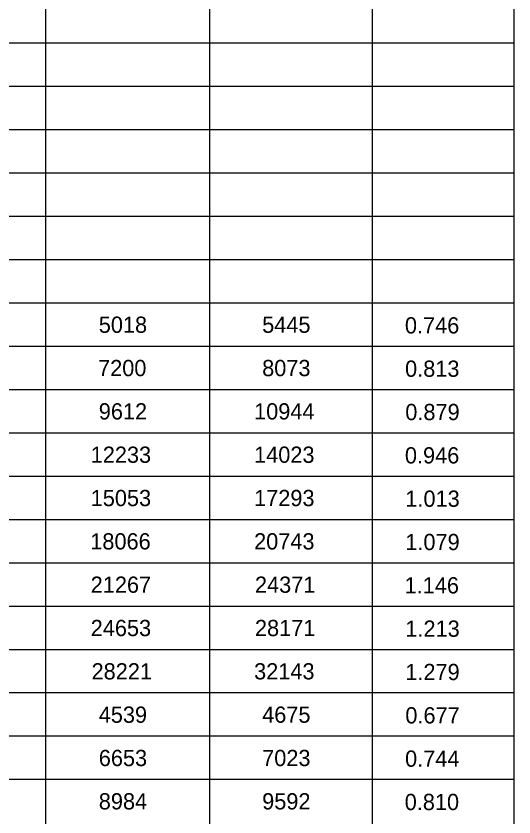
# Model space of a CAD drawing. Extents: x 635698 to 639877, y 296617 to 300175.
# Drawn here: x 639313.2 to 639405.1, y 298558.4 to 298706.3 of the extents above; entities that cross this region are included whole.
import ezdxf

# ---------------------------------------------------------------- set-up
doc = ezdxf.new("R2010")
doc.units = 0
doc.layers.add('2', color=7, linetype='Continuous')

msp = doc.modelspace()

# ---------------------------------------------------------------- linework, layer by layer
at = {"layer": '2'}
for p, q in [((639405.11, 298826.88), (639405.11, 298365.29)), ((639318.6, 298808.29), (639318.6, 298581.29)), ((639348.88, 298808.29), (639348.88, 298581.29)), ((639378.95, 298808.29), (639378.95, 298581.29)), ((639405.11, 298701.29), (638853.27, 298701.29)), ((639405.11, 298693.29), (638853.27, 298693.29)), ((639405.11, 298685.29), (638853.27, 298685.29)), ((639405.11, 298677.29), (638853.27, 298677.29)), ((639405.11, 298669.29), (638853.27, 298669.29)), ((639405.11, 298661.29), (638853.27, 298661.29)), ((639405.11, 298653.29), (638853.27, 298653.29)), ((639405.11, 298653.29), (639199.16, 298653.29)), ((639405.11, 298645.29), (638853.27, 298645.29)), ((639405.11, 298637.29), (638853.27, 298637.29)), ((639405.11, 298629.29), (638853.27, 298629.29)), ((639405.11, 298621.29), (638853.27, 298621.29)), ((639405.11, 298613.29), (638853.27, 298613.29)), ((639405.11, 298605.29), (638853.27, 298605.29)), ((639405.11, 298597.29), (638853.27, 298597.29)), ((639405.11, 298589.29), (638853.27, 298589.29)), ((639405.11, 298581.29), (638853.27, 298581.29)), ((639405.11, 298581.29), (638853.27, 298581.29)), ((639405.11, 298581.29), (639199.16, 298581.29)), ((639318.6, 298581.29), (639318.6, 298509.29)), ((639348.88, 298581.29), (639348.88, 298509.29)), ((639378.95, 298581.29), (639378.95, 298509.29)), ((639405.11, 298573.29), (638853.27, 298573.29)), ((639405.11, 298565.29), (638853.27, 298565.29))]:
    msp.add_line(p, q, dxfattribs=at)

# ---------------------------------------------------------------- texts
for s, p in [('5018', (639328.44, 298647.79)), ('5445', (639358.61, 298647.79)), ('0.746', (639384.97, 298647.67)), ('7200', (639328.31, 298639.79)), ('8073', (639358.61, 298639.79)), ('0.813', (639385, 298639.67)), ('9612', (639328.44, 298631.79)), ('10944', (639357.12, 298631.79)), ('0.879', (639385.04, 298631.67)), ('12233', (639326.95, 298623.79)), ('14023', (639357.12, 298623.79)), ('0.946', (639384.97, 298623.67)), ('15053', (639326.95, 298615.79)), ('17293', (639357.12, 298615.79)), ('1.013', (639385.05, 298615.67)), ('18066', (639326.87, 298607.79)), ('20743', (639357.12, 298607.79)), ('1.079', (639385.04, 298607.67)), ('21267', (639326.95, 298599.79)), ('24371', (639357.28, 298599.79)), ('1.146', (639384.91, 298599.67)), ('24653', (639326.95, 298591.79)), ('28171', (639357.28, 298591.79)), ('1.213', (639385.05, 298591.67)), ('28221', (639327.11, 298583.79)), ('32143', (639357.12, 298583.79)), ('1.279', (639385.04, 298583.67)), ('4539', (639328.43, 298575.79)), ('4675', (639358.61, 298575.79)), ('0.677', (639385.05, 298575.67)), ('6653', (639328.44, 298567.79)), ('7023', (639358.61, 298567.79)), ('0.744', (639385, 298567.67)), ('8984', (639328.44, 298559.79)), ('9592', (639358.61, 298559.79)), ('0.810', (639384.93, 298559.67))]:
    msp.add_text(s, height=3, dxfattribs=at).set_placement(p)

doc.saveas('drawing.dxf')
